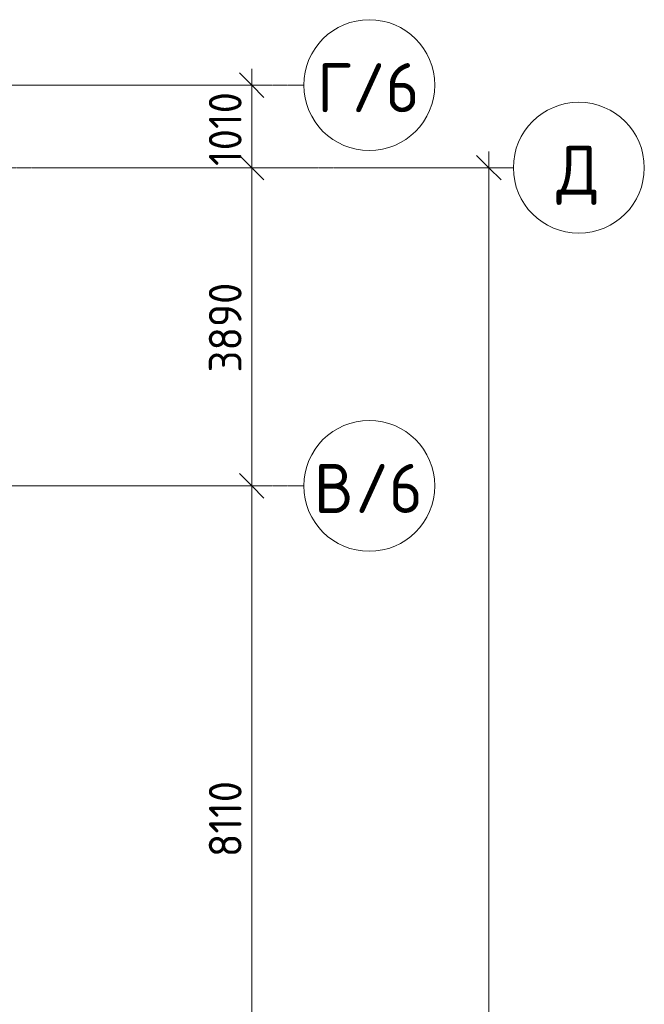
# Model space of a CAD drawing. Header units: millimetres. Extents: x -10358 to 171177, y -7314 to 134351.
# Tile 656 of 656: x 149230 to 156861, y 115272 to 127310. Entities that reach past the tile are written whole.
import ezdxf

# ---------------------------------------------------------------- set-up
doc = ezdxf.new("R2010")
doc.units = ezdxf.units.MM
doc.linetypes.add('4_ Штрихпунктир_ 10 х 2 мм', pattern=[14, 10, -2, 0, -2])
for name, color, linetype, lineweight in [('A-ANNO-DIMS', 7, 'Continuous', 5), ('A-ANNO-DIMS-200', 7, 'Continuous', 5), ('S-GRID', 7, 'Continuous', 5), ('S-GRID-IDEN', 7, 'Continuous', 5)]:
    doc.layers.add(name, color=color, linetype=linetype, lineweight=lineweight)
doc.styles.add('GOST Common_1', font='GOST_Common.ttf', dxfattribs={"height": 600})
doc.styles.add('GOST Common_2', font='GOST_Common.ttf', dxfattribs={"height": 400})
doc.dimstyles.new('2_мм', dxfattribs={"dimscale": 304.8, "dimtxt": 402.285999, "dimasz": 0.984252, "dimexe": 0.656168, "dimexo": 0.984252, "dimgap": 0, "dimtad": 1, "dimdec": 0, "dimdsep": 46, "dimtxsty": 'GOST Common_2', "dimblk1": 'OBLIQUE', "dimblk2": 'OBLIQUE', "dimsah": 1, "dimcen": 0.09, "dimdle": 0.656168, "dimadec": 5, "dimazin": 2, "dimtfac": 1, "dimtdec": 4, "dimtix": 1, "dimtmove": 0, "dimatfit": 3, "dimfxl": 1, "dimtvp": 1, "dimtolj": 1, "dimtzin": 0, "dimarcsym": 2})
doc.dimstyles.new('2_мм_1', dxfattribs={"dimscale": 304.8, "dimtxt": 402.285999, "dimasz": 0.984252, "dimexe": 0.656168, "dimexo": 0.984252, "dimgap": 0, "dimtad": 1, "dimdec": 0, "dimdsep": 46, "dimtxsty": 'GOST Common_2', "dimblk1": 'OBLIQUE', "dimblk2": 'OBLIQUE', "dimsah": 1, "dimcen": 0.09, "dimdle": 0.656168, "dimadec": 5, "dimazin": 2, "dimtfac": 1, "dimtdec": 4, "dimtix": 1, "dimtmove": 1, "dimatfit": 3, "dimfxl": 1, "dimtvp": 1, "dimtolj": 1, "dimtzin": 0, "dimarcsym": 2})
doc.dimstyles.new('2_мм_2', dxfattribs={"dimscale": 304.8, "dimtxt": 402.285999, "dimasz": 0.984252, "dimexe": 0.656168, "dimexo": 0.984252, "dimgap": 0, "dimtad": 1, "dimdec": 0, "dimdsep": 46, "dimtxsty": 'GOST Common_2', "dimblk1": 'OBLIQUE', "dimblk2": 'OBLIQUE', "dimsah": 1, "dimcen": 0.09, "dimdle": 0.656168, "dimadec": 5, "dimazin": 2, "dimtfac": 1, "dimtdec": 4, "dimtix": 1, "dimtmove": 0, "dimatfit": 3, "dimfxl": 1, "dimtvp": 1, "dimtolj": 1, "dimtzin": 0, "dimarcsym": 2})

# ---------------------------------------------------------------- blocks, each defined once
blk = doc.blocks.new('Ось сетки - 8_0 мм-31302-Маркировочный план-схема -1 этажа на отм_-5_600')
at = {"layer": 'S-GRID-IDEN'}
blk.add_circle((0, 0), 4, dxfattribs=at)
blk = doc.blocks.new('DIMBLOCK153-Маркировочный план-схема -1 этажа на отм_-5_600')
at = {"layer": 'A-ANNO-DIMS-200', "lineweight": 25}
for p, q in [((152064, 121610), (151914, 121760)), ((152064, 121610), (152214, 121460)), ((152064, 113500), (151914, 113650)), ((152064, 113500), (152214, 113350))]:
    blk.add_line(p, q, dxfattribs=at)
at = {"layer": 'A-ANNO-DIMS-200'}
for p, q in [((152151, 121610), (151864, 121610)), ((152064, 113500), (152064, 121610)), ((152064, 121610), (152151, 121610)), ((152151, 113500), (151864, 113500)), ((152064, 113500), (152151, 113500))]:
    blk.add_line(p, q, dxfattribs=at)
at = {"layer": 'A-ANNO-DIMS-200', "color": 0, "insert": (151541, 117071), "char_height": 400, "width": 1161.86, "attachment_point": 1, "rotation": 90, "line_spacing_factor": 1.022761, "style": 'GOST Common_2'}
blk.add_mtext('8110', dxfattribs=at)
blk = doc.blocks.new('_Oblique')
at = {"color": 0, "linetype": 'ByBlock', "lineweight": -2}
blk.add_line((-0.5, -0.5), (0.5, 0.5), dxfattribs=at)
blk = doc.blocks.new('DIMBLOCK154-Маркировочный план-схема -1 этажа на отм_-5_600')
at = {"layer": 'A-ANNO-DIMS-200', "lineweight": 25}
for p, q in [((152064, 125500), (151914, 125650)), ((152064, 125500), (152214, 125350)), ((152064, 121610), (151914, 121760)), ((152064, 121610), (152214, 121460))]:
    blk.add_line(p, q, dxfattribs=at)
at = {"layer": 'A-ANNO-DIMS-200'}
for p, q in [((152151, 125500), (151864, 125500)), ((152064, 121610), (152064, 125500)), ((152064, 125500), (152151, 125500)), ((152151, 121610), (151864, 121610)), ((152064, 121610), (152151, 121610))]:
    blk.add_line(p, q, dxfattribs=at)
at = {"layer": 'A-ANNO-DIMS-200', "color": 0, "insert": (151541, 122996), "char_height": 400, "width": 1341.86, "attachment_point": 1, "rotation": 90, "line_spacing_factor": 1.022761, "style": 'GOST Common_2'}
blk.add_mtext('3890', dxfattribs=at)
blk = doc.blocks.new('DIMBLOCK155-Маркировочный план-схема -1 этажа на отм_-5_600')
at = {"layer": 'A-ANNO-DIMS-200', "lineweight": 25}
for p, q in [((152064, 126510), (151914, 126660)), ((152064, 126510), (152214, 126360)), ((152064, 125500), (151914, 125650)), ((152064, 125500), (152214, 125350))]:
    blk.add_line(p, q, dxfattribs=at)
at = {"layer": 'A-ANNO-DIMS-200'}
for p, q in [((152064, 125500), (152064, 126710)), ((152151, 126510), (151864, 126510)), ((152064, 126510), (152151, 126510)), ((152151, 125500), (151864, 125500)), ((152064, 125500), (152151, 125500))]:
    blk.add_line(p, q, dxfattribs=at)
at = {"layer": 'A-ANNO-DIMS-200', "color": 0, "insert": (151541, 125521), "char_height": 400, "width": 1161.86, "attachment_point": 1, "rotation": 90, "line_spacing_factor": 1.022761, "style": 'GOST Common_2'}
blk.add_mtext('1010', dxfattribs=at)
blk = doc.blocks.new('DIMBLOCK166-Маркировочный план-схема -1 этажа на отм_-5_600')
at = {"layer": 'A-ANNO-DIMS-200'}
for p, q in [((154961, 99300), (154961, 125700)), ((155049, 125500), (154761, 125500)), ((154961, 125500), (155049, 125500)), ((154961, 112889), (154961, 112400)), ((154961, 111292), (154961, 112889)), ((155049, 99300), (154761, 99300)), ((154961, 99300), (155049, 99300))]:
    blk.add_line(p, q, dxfattribs=at)
at = {"layer": 'A-ANNO-DIMS-200', "lineweight": 25}
for p, q in [((154961, 125500), (154811, 125650)), ((154961, 125500), (155111, 125350)), ((154961, 99300), (154811, 99450)), ((154961, 99300), (155111, 99150))]:
    blk.add_line(p, q, dxfattribs=at)
at = {"layer": 'A-ANNO-DIMS-200', "color": 0, "insert": (154439, 111292), "char_height": 400, "width": 1677.33, "attachment_point": 1, "rotation": 90, "line_spacing_factor": 1.022761, "style": 'GOST Common_2'}
blk.add_mtext('26200', dxfattribs=at)
blk = doc.blocks.new('DIMBLOCK324-Маркировочный план-схема -1 этажа на отм_-5_600')
at = {"layer": 'A-ANNO-DIMS-200', "lineweight": 25}
for p, q in [((152064, 121610), (151914, 121760)), ((152064, 121610), (152214, 121460)), ((152064, 113500), (151914, 113650)), ((152064, 113500), (152214, 113350))]:
    blk.add_line(p, q, dxfattribs=at)
at = {"layer": 'A-ANNO-DIMS-200'}
for p, q in [((152151, 121610), (151864, 121610)), ((152064, 113500), (152064, 121610)), ((152064, 121610), (152151, 121610)), ((152151, 113500), (151864, 113500)), ((152064, 113500), (152151, 113500))]:
    blk.add_line(p, q, dxfattribs=at)
at = {"layer": 'A-ANNO-DIMS-200', "color": 0, "insert": (151541, 117071), "char_height": 400, "width": 1161.86, "attachment_point": 1, "rotation": 90, "line_spacing_factor": 1.022761, "style": 'GOST Common_2'}
blk.add_mtext('8110', dxfattribs=at)
blk = doc.blocks.new('DIMBLOCK325-Маркировочный план-схема -1 этажа на отм_-5_600')
at = {"layer": 'A-ANNO-DIMS-200', "lineweight": 25}
for p, q in [((152064, 125500), (151914, 125650)), ((152064, 125500), (152214, 125350)), ((152064, 121610), (151914, 121760)), ((152064, 121610), (152214, 121460))]:
    blk.add_line(p, q, dxfattribs=at)
at = {"layer": 'A-ANNO-DIMS-200'}
for p, q in [((152151, 125500), (151864, 125500)), ((152064, 121610), (152064, 125500)), ((152064, 125500), (152151, 125500)), ((152151, 121610), (151864, 121610)), ((152064, 121610), (152151, 121610))]:
    blk.add_line(p, q, dxfattribs=at)
at = {"layer": 'A-ANNO-DIMS-200', "color": 0, "insert": (151541, 122996), "char_height": 400, "width": 1341.86, "attachment_point": 1, "rotation": 90, "line_spacing_factor": 1.022761, "style": 'GOST Common_2'}
blk.add_mtext('3890', dxfattribs=at)
blk = doc.blocks.new('DIMBLOCK326-Маркировочный план-схема -1 этажа на отм_-5_600')
at = {"layer": 'A-ANNO-DIMS-200', "lineweight": 25}
for p, q in [((152064, 126510), (151914, 126660)), ((152064, 126510), (152214, 126360)), ((152064, 125500), (151914, 125650)), ((152064, 125500), (152214, 125350))]:
    blk.add_line(p, q, dxfattribs=at)
at = {"layer": 'A-ANNO-DIMS-200'}
for p, q in [((152064, 125500), (152064, 126710)), ((152151, 126510), (151864, 126510)), ((152064, 126510), (152151, 126510)), ((152151, 125500), (151864, 125500)), ((152064, 125500), (152151, 125500))]:
    blk.add_line(p, q, dxfattribs=at)
at = {"layer": 'A-ANNO-DIMS-200', "color": 0, "insert": (151541, 125521), "char_height": 400, "width": 1161.86, "attachment_point": 1, "rotation": 90, "line_spacing_factor": 1.022761, "style": 'GOST Common_2'}
blk.add_mtext('1010', dxfattribs=at)
blk = doc.blocks.new('DIMBLOCK337-Маркировочный план-схема -1 этажа на отм_-5_600')
at = {"layer": 'A-ANNO-DIMS-200'}
for p, q in [((154961, 99300), (154961, 125700)), ((155049, 125500), (154761, 125500)), ((154961, 125500), (155049, 125500)), ((154961, 112889), (154961, 112400)), ((154961, 111292), (154961, 112889)), ((153001, 99300), (155161, 99300)), ((154961, 99300), (153001, 99300))]:
    blk.add_line(p, q, dxfattribs=at)
at = {"layer": 'A-ANNO-DIMS-200', "lineweight": 25}
for p, q in [((154961, 125500), (154811, 125650)), ((154961, 125500), (155111, 125350)), ((154961, 99300), (154811, 99450)), ((154961, 99300), (155111, 99150))]:
    blk.add_line(p, q, dxfattribs=at)
at = {"layer": 'A-ANNO-DIMS-200', "color": 0, "insert": (154439, 111292), "char_height": 400, "width": 1677.33, "attachment_point": 1, "rotation": 90, "line_spacing_factor": 1.022761, "style": 'GOST Common_2'}
blk.add_mtext('26200', dxfattribs=at)

msp = doc.modelspace()

# ---------------------------------------------------------------- linework, layer by layer
at = {"layer": 'S-GRID', "linetype": '4_ Штрихпунктир_ 10 х 2 мм'}
for p, q in [((152701.2, 126510), (-5845.9, 126510)), ((152701.2, 126510), (-2750.3, 126510)), ((155261.4, 125500), (-8758.4, 125500)), ((152701.2, 121610), (65971.1, 121610))]:
    msp.add_line(p, q, dxfattribs=at)

# ---------------------------------------------------------------- block references
at = {"layer": 'S-GRID-IDEN', "xscale": 199.9999999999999, "yscale": 199.9999999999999, "zscale": 199.9999999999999}
for p, rotation in [((153501.2, 126510), 89.99999999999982), ((156061.4, 125500), 89.99999999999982), ((153501.2, 121610), 89.9999999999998)]:
    msp.add_blockref('Ось сетки - 8_0 мм-31302-Маркировочный план-схема -1 этажа на отм_-5_600', p, dxfattribs=dict(at, rotation=rotation))

# ---------------------------------------------------------------- texts
at = {"layer": 'S-GRID-IDEN', "char_height": 600, "attachment_point": 1, "style": 'GOST Common_1'}
for s, insert, width in [('\\fGOST Common|b0|i0|c204|p34|;Г', (152864.4, 126779.1), 513.08), ('/6', (153287.7, 126779.1), 1026.16), ('\\fGOST Common|b0|i0|c204|p34|;Д', (155788.6, 125769.1), 657.384), ('\\fGOST Common|b0|i0|c204|p34|;В', (152825.4, 121879.1), 609.282), ('/6', (153328.1, 121879.1), 1026.16)]:
    msp.add_mtext(s, dxfattribs=dict(at, insert=insert, width=width))

# ---------------------------------------------------------------- dimensions: what is measured, and where the dimension line sits
at = {"layer": 'A-ANNO-DIMS'}
for base, p1, p2, dimstyle, override, picture, middle in [((152063.5, 126510), (151851.4, 125500), (151851.4, 126510), '2_мм', {"dimpost": '<>', "dimfxl": 1010}, 'DIMBLOCK155-Маркировочный план-схема -1 этажа на отм_-5_600', (151863.5, 126005)), ((152063.5, 126510), (151851.4, 125500), (151851.4, 126510), '2_мм_2', {"dimpost": '<>', "dimfxl": 1010}, 'DIMBLOCK326-Маркировочный план-схема -1 этажа на отм_-5_600', (151863.5, 126005)), ((152063.5, 125500), (151851.4, 121610), (151851.4, 125500), '2_мм', {"dimpost": '<>', "dimfxl": 3890}, 'DIMBLOCK154-Маркировочный план-схема -1 этажа на отм_-5_600', (151863.5, 123555)), ((152063.5, 125500), (151851.4, 121610), (151851.4, 125500), '2_мм_2', {"dimpost": '<>', "dimfxl": 3890}, 'DIMBLOCK325-Маркировочный план-схема -1 этажа на отм_-5_600', (151863.5, 123555)), ((152063.5, 121610), (151851.4, 113500), (151851.4, 121610), '2_мм', {"dimpost": '<>', "dimfxl": 8110}, 'DIMBLOCK153-Маркировочный план-схема -1 этажа на отм_-5_600', (151863.5, 117555)), ((152063.5, 121610), (151851.4, 113500), (151851.4, 121610), '2_мм_2', {"dimpost": '<>', "dimfxl": 8110}, 'DIMBLOCK324-Маркировочный план-схема -1 этажа на отм_-5_600', (151863.5, 117555))]:
    dim = msp.add_linear_dim(base=base, p1=p1, p2=p2, angle=90, dimstyle=dimstyle, override=override, dxfattribs=at)
    dim.commit()
    dim.dimension.update_dxf_attribs({"geometry": picture, "text_midpoint": middle})
for p1, override, picture in [((152701.2, 99300), {"dimpost": '<>', "dimfxl": 26279.9309}, 'DIMBLOCK337-Маркировочный план-схема -1 этажа на отм_-5_600'), ((154749.3, 99300), {"dimpost": '<>', "dimfxl": 26200}, 'DIMBLOCK166-Маркировочный план-схема -1 этажа на отм_-5_600')]:
    dim = msp.add_linear_dim(base=(154961.5, 125500), p1=p1, p2=(154749.3, 125500), angle=90, dimstyle='2_мм_1', override=override, dxfattribs=at)
    dim.commit()
    dim.dimension.update_dxf_attribs({"geometry": picture, "text_midpoint": (154705.4, 112130.3), "dimtype": 160, "text_rotation": 90})

doc.saveas('drawing.dxf')
